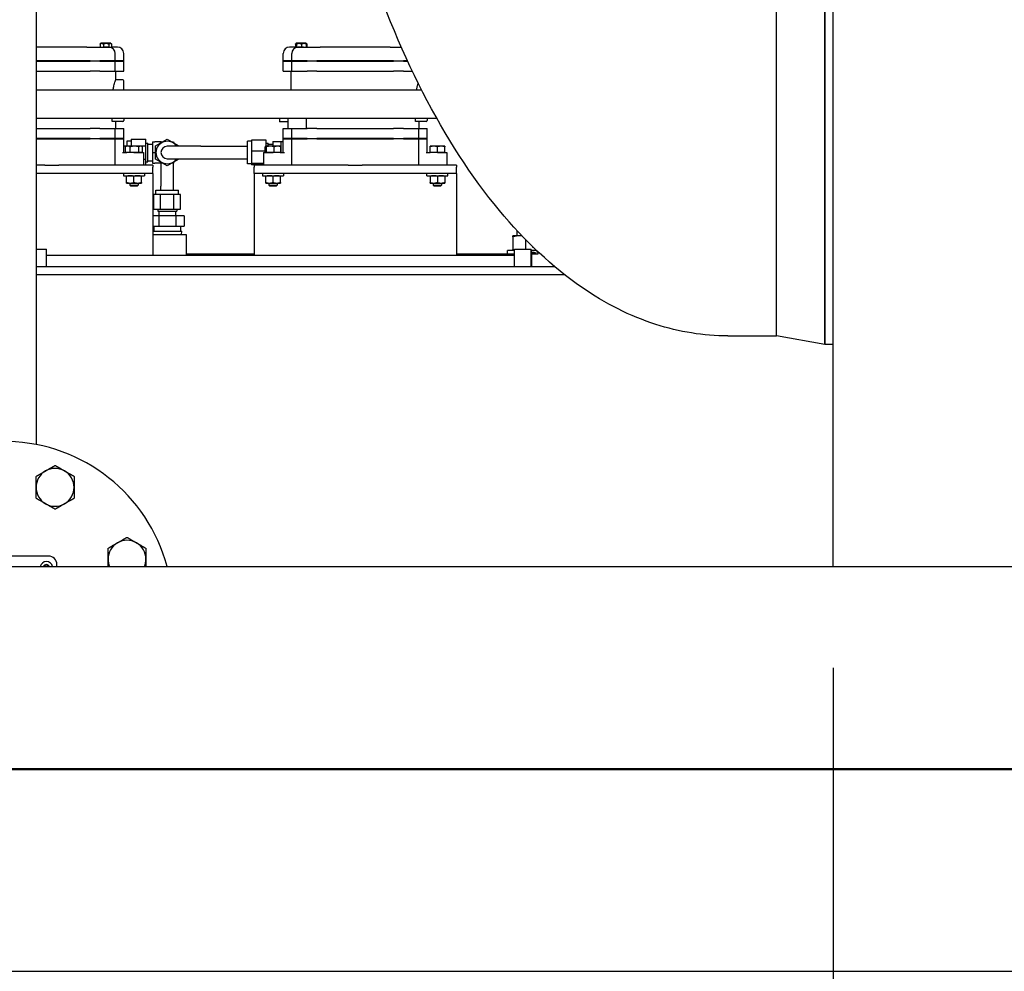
# Model space of a CAD drawing. Header units: inches. Extents: x 36 to 1719, y -84 to 1122.
# Tile 495 of 571: x 715 to 744, y 827 to 855. Entities that reach past the tile are written whole.
import ezdxf

# ---------------------------------------------------------------- set-up
doc = ezdxf.new("R2010")
doc.units = ezdxf.units.IN
doc.header["$LTSCALE"] = 48
doc.header["$MEASUREMENT"] = 0
doc.layers.add('Dimension (ANSI)', color=7, linetype='Continuous', lineweight=25)
doc.layers.add('Visible (ANSI)', color=7, linetype='Continuous', lineweight=30)
doc.styles.add('Note Text (ANSI)', font='tahoma.ttf')
doc.dimstyles.new('Architectural (ANSI)', dxfattribs={"dimscale": 48, "dimtxt": 0.125, "dimasz": 0.098425, "dimexe": 0.125, "dimexo": 0.0625, "dimgap": 0.031496, "dimtad": 0, "dimtih": 1, "dimtoh": 1, "dimdec": 4, "dimrnd": 1e-08, "dimzin": 3, "dimdsep": 46, "dimlunit": 4, "dimtxsty": 'Note Text (ANSI)', "dimcen": 0.09, "dimdle": 0.393701, "dimclrd": 256, "dimclre": 256, "dimclrt": 256, "dimadec": 0, "dimazin": 3, "dimtfac": 0.96, "dimtofl": 0, "dimtmove": 0, "dimatfit": 3, "dimfxl": 1, "dimfrac": 2, "dimtolj": 1, "dimtzin": 12, "dimlwd": -1, "dimlwe": -1, "dimarcsym": 0})

# ---------------------------------------------------------------- blocks, each defined once
blk = doc.blocks.new('*D15')
at = {"layer": 'Defpoints', "color": 0, "transparency": 16777216}
for p in [(1035.918, 852.671), (738.918, 838.715), (1035.918, 741.531)]:
    blk.add_point(p, dxfattribs=at)
at = {"layer": 'Dimension (ANSI)', "transparency": 16777216}
for p, q in [((1035.918, 849.671), (1035.918, 735.531)), ((738.918, 835.715), (738.918, 735.531)), ((743.642, 741.531), (865.572, 741.531)), ((1031.193, 741.531), (889.263, 741.531))]:
    blk.add_line(p, q, dxfattribs=at)
for points in [[(743.642, 742.318), (743.642, 740.743), (738.918, 741.531)], [(1031.193, 742.318), (1031.193, 740.743), (1035.918, 741.531)]]:
    blk.add_solid(points, dxfattribs=at)
at = {"layer": 'Dimension (ANSI)', "transparency": 16777216, "insert": (867.084, 744.652), "char_height": 6, "attachment_point": 1, "style": 'Note Text (ANSI)'}
blk.add_mtext('\\A1;24\'-9"', dxfattribs=at)
blk = doc.blocks.new('*D22')
at = {"layer": 'Defpoints', "color": 0, "transparency": 16777216}
for p in [(702.014, 1001.053), (609.741, 760.491), (738.918, 760.491)]:
    blk.add_point(p, dxfattribs=at)
at = {"layer": 'Dimension (ANSI)', "transparency": 16777216}
for p, q in [((699.014, 1001.053), (603.741, 1001.053)), ((609.741, 996.328), (609.741, 900.572)), ((609.741, 765.216), (609.741, 889.973)), ((735.918, 760.491), (603.741, 760.491))]:
    blk.add_line(p, q, dxfattribs=at)
for points in [[(608.953, 996.328), (610.528, 996.328), (609.741, 1001.053)], [(608.953, 765.216), (610.528, 765.216), (609.741, 760.491)]]:
    blk.add_solid(points, dxfattribs=at)
at = {"layer": 'Dimension (ANSI)', "transparency": 16777216, "insert": (589.782, 899.06), "char_height": 6, "attachment_point": 1, "style": 'Note Text (ANSI)'}
blk.add_mtext('\\A1;20\'-0 9/16"', dxfattribs=at)

msp = doc.modelspace()

# ---------------------------------------------------------------- linework, layer by layer
at = {"layer": 'Visible (ANSI)'}
for p, q in [((738.91768, 838.7154), (738.91768, 896.4914)), ((737.23253, 845.5539), (737.23253, 895.0539)), ((737.23253, 845.5539), (737.23253, 895.0539)), ((738.66966, 895.3039), (738.66966, 845.3039)), ((738.66966, 845.3039), (738.66966, 895.3039)), ((715.28321, 857.9239), (715.28321, 842.33282)), ((717.17762, 854.20794), (717.17762, 854.1164)), ((717.19956, 854.2304), (717.18389, 854.21473)), ((717.22508, 854.2304), (717.19956, 854.2304)), ((717.35609, 854.2304), (717.22508, 854.2304)), ((717.27254, 854.20794), (717.27254, 854.1164)), ((717.47571, 854.2304), (717.35609, 854.2304)), ((717.43963, 854.20794), (717.43963, 854.1164)), ((717.48985, 854.2304), (717.47571, 854.2304)), ((717.48985, 854.2304), (717.50552, 854.21473)), ((717.51179, 854.20794), (717.51179, 854.1164)), ((722.97358, 854.20794), (722.97358, 854.1164)), ((722.99507, 854.22995), (722.97985, 854.21473)), ((722.98939, 854.20794), (722.98939, 854.1164)), ((722.99552, 854.2304), (722.99507, 854.22995)), ((722.99596, 854.2304), (722.99552, 854.2304)), ((723.07817, 854.2304), (722.99596, 854.2304)), ((723.00253, 854.20794), (723.00253, 854.1164)), ((723.22287, 854.2304), (723.07817, 854.2304)), ((723.1538, 854.20794), (723.1538, 854.1164)), ((723.28581, 854.2304), (723.22287, 854.2304)), ((723.28581, 854.2304), (723.28625, 854.22995)), ((723.28625, 854.22995), (723.30147, 854.21473)), ((723.29193, 854.20794), (723.29193, 854.1164)), ((723.30774, 854.20794), (723.30774, 854.1164)), ((716.78105, 854.1164), (715.28321, 854.1164)), ((716.78105, 854.1164), (717.17762, 854.1164)), ((717.17762, 854.1164), (717.27254, 854.1164)), ((717.27254, 854.1164), (717.43963, 854.1164)), ((717.4497, 854.11604), (717.27937, 854.11604)), ((717.43963, 854.1164), (717.51179, 854.1164)), ((717.69018, 854.1164), (717.51179, 854.1164)), ((717.6257, 853.7094), (717.6257, 853.9289)), ((717.87768, 853.7094), (717.87768, 853.9289)), ((722.60768, 853.7094), (722.60768, 853.9289)), ((722.98939, 854.1164), (722.79518, 854.1164)), ((722.85966, 853.7094), (722.85966, 853.9289)), ((722.98939, 854.1164), (723.00253, 854.1164)), ((723.00253, 854.1164), (723.1538, 854.1164)), ((723.20599, 854.11604), (723.03566, 854.11604)), ((723.1538, 854.1164), (723.29193, 854.1164)), ((723.29193, 854.1164), (723.70432, 854.1164)), ((725.78105, 854.1164), (723.70432, 854.1164)), ((725.78105, 854.1164), (726.11102, 854.1164)), ((716.88102, 853.7094), (715.28321, 853.7094)), ((715.28321, 853.6994), (716.88102, 853.6994)), ((716.88102, 853.7094), (717.16986, 853.7094)), ((717.16986, 853.6994), (716.88102, 853.6994)), ((717.6257, 853.7094), (717.16986, 853.7094)), ((717.16986, 853.6994), (717.6257, 853.6994)), ((717.6157, 853.6994), (717.6257, 853.7094)), ((717.87768, 853.7094), (717.6257, 853.7094)), ((717.6257, 853.6994), (717.87768, 853.6994)), ((717.6257, 853.3999), (717.6257, 853.6994)), ((717.86768, 853.6994), (717.87768, 853.7094)), ((717.87768, 853.3999), (717.87768, 853.6994)), ((722.85966, 853.7094), (722.60768, 853.7094)), ((722.61768, 853.6994), (722.60768, 853.7094)), ((722.60768, 853.6994), (722.85966, 853.6994)), ((722.60768, 853.3999), (722.60768, 853.6994)), ((723.3155, 853.7094), (722.85966, 853.7094)), ((722.86966, 853.6994), (722.85966, 853.7094)), ((722.85966, 853.6994), (723.3155, 853.6994)), ((722.85966, 853.3999), (722.85966, 853.6994)), ((723.3155, 853.7094), (723.60435, 853.7094)), ((723.60435, 853.6994), (723.3155, 853.6994)), ((725.88102, 853.7094), (723.60435, 853.7094)), ((723.60435, 853.6994), (725.88102, 853.6994)), ((725.88102, 853.7094), (726.16986, 853.7094)), ((726.16986, 853.6994), (725.88102, 853.6994)), ((726.29475, 853.7094), (726.16986, 853.7094)), ((726.16986, 853.6994), (726.29937, 853.6994)), ((715.28321, 853.3999), (716.88102, 853.3999)), ((717.16986, 853.3999), (716.88102, 853.3999)), ((717.16986, 853.3999), (717.6257, 853.3999)), ((717.6257, 853.3999), (717.87768, 853.3999)), ((717.64018, 853.1484), (717.64018, 853.3999)), ((722.60768, 853.3999), (722.85966, 853.3999)), ((722.84518, 852.8439), (722.84518, 853.3999)), ((722.85966, 853.3999), (723.3155, 853.3999)), ((723.60435, 853.3999), (723.3155, 853.3999)), ((723.60435, 853.3999), (725.88102, 853.3999)), ((726.16986, 853.3999), (725.88102, 853.3999)), ((726.16986, 853.3999), (726.44011, 853.3999)), ((717.84638, 853.1484), (717.64018, 853.1484)), ((717.87768, 852.8439), (717.87768, 853.1171)), ((726.71428, 852.8439), (715.28321, 852.8439)), ((727.16353, 852.0039), (715.28321, 852.0039)), ((717.5343, 851.9132), (717.5343, 852.0039)), ((717.84638, 851.9132), (717.5343, 851.9132)), ((717.64018, 851.7054), (717.64018, 851.9132)), ((717.87768, 852.0039), (717.87768, 851.9445)), ((722.49468, 852.0039), (722.49468, 851.89765)), ((722.74268, 851.89765), (722.49468, 851.89765)), ((722.74268, 852.0039), (722.74268, 851.7054)), ((723.29042, 852.0039), (723.29042, 851.7054)), ((726.5343, 851.9132), (726.5343, 852.0039)), ((726.84638, 851.9132), (726.5343, 851.9132)), ((726.64018, 851.7054), (726.64018, 851.9132)), ((726.87768, 852.0039), (726.87768, 851.9445)), ((715.28321, 851.7054), (716.88102, 851.7054)), ((717.16986, 851.7054), (716.88102, 851.7054)), ((717.16986, 851.7054), (717.6257, 851.7054)), ((717.6257, 851.7054), (717.87768, 851.7054)), ((717.6257, 851.4024), (717.6257, 851.7054)), ((717.87768, 851.4024), (717.87768, 851.7054)), ((722.60768, 851.7054), (722.74268, 851.7054)), ((722.60768, 851.4024), (722.60768, 851.7054)), ((722.74268, 851.7054), (722.85966, 851.7054)), ((722.85966, 851.7054), (723.3155, 851.7054)), ((722.85966, 851.4024), (722.85966, 851.7054)), ((723.60435, 851.7054), (723.3155, 851.7054)), ((723.60435, 851.7054), (725.88102, 851.7054)), ((726.16986, 851.7054), (725.88102, 851.7054)), ((726.16986, 851.7054), (726.6257, 851.7054)), ((726.6257, 851.7054), (726.87768, 851.7054)), ((726.6257, 851.4024), (726.6257, 851.7054)), ((726.87768, 851.4024), (726.87768, 851.7054)), ((716.88102, 851.4024), (715.28321, 851.4024)), ((715.28321, 851.3924), (716.88102, 851.3924)), ((716.88102, 851.4024), (717.16986, 851.4024)), ((717.16986, 851.3924), (716.88102, 851.3924)), ((717.6257, 851.4024), (717.16986, 851.4024)), ((717.16986, 851.3924), (717.6257, 851.3924)), ((717.6157, 851.3924), (717.6257, 851.4024)), ((717.87768, 851.4024), (717.6257, 851.4024)), ((717.6257, 851.3924), (717.87768, 851.3924)), ((717.6257, 850.6164), (717.6257, 851.3924)), ((717.86768, 851.3924), (717.87768, 851.4024)), ((717.87768, 850.9914), (717.87768, 851.3924)), ((717.96768, 851.3254), (717.96768, 851.1794)), ((718.09367, 851.3254), (717.96768, 851.3254)), ((718.09367, 851.38861), (718.09367, 851.19001)), ((718.09367, 851.38861), (718.53068, 851.38861)), ((718.53068, 851.19001), (718.53068, 851.38861)), ((718.53068, 851.272), (718.58973, 851.272)), ((718.58973, 850.7108), (718.58973, 851.272)), ((718.58973, 851.2389), (718.72752, 851.2389)), ((718.72752, 851.304), (718.79688, 851.304)), ((718.72752, 851.304), (718.72752, 850.9914)), ((718.9872, 851.304), (718.79688, 851.304)), ((718.82368, 851.19001), (719.16768, 851.38861)), ((718.97025, 851.27462), (718.9872, 851.304)), ((718.9872, 851.304), (719.02112, 851.304)), ((719.16768, 851.38861), (719.51168, 851.19001)), ((719.31425, 851.304), (719.34816, 851.304)), ((719.34816, 851.304), (719.36512, 851.27462)), ((721.54268, 850.6574), (721.54268, 851.3254)), ((721.66867, 851.3254), (721.54268, 851.3254)), ((722.10568, 851.35319), (721.66867, 851.35319)), ((721.66867, 851.35319), (721.66867, 851.0303)), ((722.10568, 851.1794), (722.10568, 851.35319)), ((722.10568, 851.272), (722.16473, 851.272)), ((722.16473, 851.1794), (722.16473, 851.272)), ((722.16473, 851.2389), (722.30252, 851.2389)), ((722.30252, 851.32006), (722.54268, 851.32006)), ((722.30252, 851.32006), (722.30252, 851.1794)), ((722.54268, 851.02674), (722.54268, 851.32006)), ((722.60768, 851.3039), (722.54268, 851.3039)), ((722.85966, 851.4024), (722.60768, 851.4024)), ((722.61768, 851.3924), (722.60768, 851.4024)), ((722.60768, 851.3924), (722.85966, 851.3924)), ((722.60768, 850.9914), (722.60768, 851.3924)), ((723.3155, 851.4024), (722.85966, 851.4024)), ((722.86966, 851.3924), (722.85966, 851.4024)), ((722.85966, 851.3924), (723.3155, 851.3924)), ((722.85966, 850.6164), (722.85966, 851.3924)), ((723.3155, 851.4024), (723.60435, 851.4024)), ((723.60435, 851.3924), (723.3155, 851.3924)), ((725.88102, 851.4024), (723.60435, 851.4024)), ((723.60435, 851.3924), (725.88102, 851.3924)), ((725.88102, 851.4024), (726.16986, 851.4024)), ((726.16986, 851.3924), (725.88102, 851.3924)), ((726.6257, 851.4024), (726.16986, 851.4024)), ((726.16986, 851.3924), (726.6257, 851.3924)), ((726.6157, 851.3924), (726.6257, 851.4024)), ((726.87768, 851.4024), (726.6257, 851.4024)), ((726.6257, 851.3924), (726.87768, 851.3924)), ((726.6257, 850.6164), (726.6257, 851.3924)), ((726.86768, 851.3924), (726.87768, 851.4024)), ((726.87768, 850.9914), (726.87768, 851.3924)), ((717.8429, 850.9914), (717.96586, 850.9914)), ((717.96031, 851.1789), (717.87768, 851.1789)), ((717.92781, 850.9914), (717.92781, 851.15984)), ((717.99784, 850.9914), (717.92781, 850.9914)), ((717.96118, 851.1794), (717.93575, 851.16472)), ((717.99784, 851.1794), (717.96118, 851.1794)), ((717.96118, 850.9914), (717.96118, 850.9914)), ((718.18018, 850.9914), (717.96586, 850.9914)), ((718.19406, 851.1794), (717.99784, 851.1794)), ((718.06787, 850.9914), (717.99784, 850.9914)), ((718.06787, 850.9914), (718.06787, 851.15984)), ((718.19406, 850.9914), (718.06787, 850.9914)), ((718.09367, 851.19001), (718.09367, 851.1794)), ((718.09367, 851.19001), (718.53068, 851.19001)), ((718.18018, 850.9914), (718.46148, 850.9914)), ((718.3764, 851.1794), (718.19406, 851.1794)), ((718.32024, 850.9914), (718.19406, 850.9914)), ((718.32024, 850.9914), (718.32024, 851.15984)), ((718.3764, 850.9914), (718.32024, 850.9914)), ((718.39918, 851.1794), (718.3764, 851.1794)), ((718.43255, 850.9914), (718.3764, 850.9914)), ((718.39918, 851.1794), (718.42461, 851.16472)), ((718.39918, 850.9914), (718.39918, 850.9914)), ((718.43255, 850.9914), (718.43255, 851.15984)), ((718.46148, 850.9914), (718.46148, 850.6164)), ((718.53068, 850.79279), (718.53068, 851.19001)), ((718.72752, 850.9914), (718.72752, 850.6788)), ((718.72752, 850.9914), (718.79688, 850.9914)), ((718.80672, 850.9914), (718.79688, 850.9914)), ((718.80672, 850.9914), (718.82368, 851.02077)), ((718.82368, 850.96203), (718.80672, 850.9914)), ((718.82368, 850.79279), (718.82368, 851.19001)), ((720.16768, 851.1789), (719.16768, 851.1789)), ((719.51168, 851.19001), (719.51168, 851.1789)), ((720.16768, 851.1789), (721.54268, 851.1789)), ((722.06966, 851.0303), (721.66867, 851.0303)), ((721.66867, 851.0303), (721.66867, 850.6685)), ((722.02388, 850.9914), (722.30518, 850.9914)), ((722.02388, 850.9914), (722.02388, 850.6164)), ((722.06966, 850.9914), (722.06966, 851.15984)), ((722.08867, 850.9914), (722.06966, 850.9914)), ((722.08618, 851.1794), (722.08366, 851.17795)), ((722.08867, 851.1794), (722.08618, 851.1794)), ((722.08618, 850.9914), (722.08618, 850.9914)), ((722.22544, 851.1794), (722.08867, 851.1794)), ((722.10768, 850.9914), (722.08867, 850.9914)), ((722.10768, 850.9914), (722.10768, 851.15984)), ((722.22544, 850.9914), (722.10768, 850.9914)), ((722.44196, 851.1794), (722.22544, 851.1794)), ((722.34321, 850.9914), (722.22544, 850.9914)), ((722.5195, 850.9914), (722.30518, 850.9914)), ((722.34321, 850.9914), (722.34321, 851.15984)), ((722.44196, 850.9914), (722.34321, 850.9914)), ((722.52418, 851.1794), (722.44196, 851.1794)), ((722.5407, 850.9914), (722.44196, 850.9914)), ((722.5195, 850.9914), (722.64247, 850.9914)), ((722.52418, 851.1794), (722.5267, 851.17795)), ((722.52418, 850.9914), (722.52418, 850.9914)), ((722.5407, 850.9914), (722.5407, 851.15984)), ((722.5407, 851.02674), (722.54268, 851.02674)), ((722.54268, 850.9914), (722.54268, 851.02674)), ((726.8429, 850.9914), (726.96586, 850.9914)), ((727.07068, 851.1794), (726.96118, 851.1794)), ((726.96118, 850.9914), (726.96118, 851.15984)), ((727.07068, 850.9914), (726.96118, 850.9914)), ((726.96118, 850.9914), (726.96118, 850.9914)), ((727.18018, 850.9914), (726.96586, 850.9914)), ((727.28968, 851.1794), (727.07068, 851.1794)), ((727.18018, 850.9914), (727.07068, 850.9914)), ((727.18018, 850.9914), (727.18018, 851.15984)), ((727.18018, 850.9914), (727.46148, 850.9914)), ((727.28968, 850.9914), (727.18018, 850.9914)), ((727.39918, 851.1794), (727.28968, 851.1794)), ((727.39918, 850.9914), (727.28968, 850.9914)), ((727.39918, 850.9914), (727.39918, 851.15984)), ((727.39918, 850.9914), (727.39918, 850.9914)), ((727.46148, 850.9914), (727.46148, 850.6164)), ((718.46148, 850.79279), (718.53068, 850.79279)), ((718.53068, 850.6164), (718.53068, 850.79279)), ((718.53068, 850.7108), (718.58973, 850.7108)), ((718.58973, 850.7439), (718.72752, 850.7439)), ((718.72752, 850.6788), (718.79688, 850.6788)), ((718.9872, 850.6788), (718.79688, 850.6788)), ((719.16768, 850.59418), (718.82368, 850.79279)), ((718.9872, 850.6788), (718.97025, 850.70817)), ((718.98018, 850.6788), (718.98018, 849.9914)), ((719.02112, 850.6788), (718.9872, 850.6788)), ((719.16768, 850.8039), (720.16768, 850.8039)), ((719.51168, 850.79279), (719.16768, 850.59418)), ((719.34816, 850.6788), (719.31425, 850.6788)), ((719.36512, 850.70817), (719.34816, 850.6788)), ((719.35518, 849.9914), (719.35518, 850.69096)), ((719.51168, 850.8039), (719.51168, 850.79279)), ((720.16768, 850.8039), (721.54268, 850.8039)), ((721.66867, 850.6574), (721.54268, 850.6574)), ((722.02388, 850.6685), (721.66867, 850.6685)), ((721.66867, 850.6685), (721.66867, 850.6296)), ((715.53628, 850.6164), (715.28321, 850.6164)), ((718.74268, 850.3664), (715.28321, 850.3664)), ((715.53628, 850.6164), (715.94908, 850.6164)), ((718.74268, 850.6164), (715.94908, 850.6164)), ((717.86768, 850.3664), (717.86768, 850.3039)), ((718.49268, 850.3664), (718.49268, 850.3039)), ((718.74268, 850.6164), (718.74268, 850.5564)), ((718.74268, 850.3664), (718.74268, 850.5564)), ((718.74268, 850.3664), (718.74268, 849.9864)), ((722.02388, 850.6296), (721.66867, 850.6296)), ((724.53628, 850.6164), (721.74268, 850.6164)), ((721.74268, 850.6164), (721.74268, 850.5564)), ((721.74268, 850.3664), (721.74268, 850.5564)), ((727.74268, 850.3664), (721.74268, 850.3664)), ((721.74268, 850.3664), (721.74268, 849.9864)), ((721.99268, 850.3664), (721.99268, 850.3039)), ((722.61768, 850.3664), (722.61768, 850.3039)), ((724.53628, 850.6164), (724.94908, 850.6164)), ((727.74268, 850.6164), (724.94908, 850.6164)), ((726.86768, 850.3039), (726.86768, 850.3664)), ((727.49268, 850.3039), (727.49268, 850.3664)), ((727.74268, 850.6164), (727.74268, 850.5564)), ((727.74268, 850.3664), (727.74268, 850.5564)), ((727.74268, 850.3664), (727.74268, 849.9864)), ((717.86768, 850.3039), (718.49268, 850.3039)), ((717.96143, 850.10444), (717.96143, 850.28436)), ((717.96143, 850.0849), (718.07081, 850.0849)), ((718.05518, 850.0849), (718.05518, 850.02115)), ((718.07081, 850.0849), (718.28956, 850.0849)), ((718.18018, 850.10444), (718.18018, 850.28436)), ((718.28956, 850.0849), (718.39893, 850.0849)), ((718.30518, 850.0849), (718.30518, 850.02115)), ((718.39893, 850.10444), (718.39893, 850.28436)), ((721.99268, 850.3039), (722.61768, 850.3039)), ((722.08643, 850.10444), (722.08643, 850.28436)), ((722.08643, 850.0849), (722.19581, 850.0849)), ((722.18018, 850.0849), (722.18018, 850.02115)), ((722.19581, 850.0849), (722.41456, 850.0849)), ((722.30518, 850.10444), (722.30518, 850.28436)), ((722.41456, 850.0849), (722.52393, 850.0849)), ((722.43018, 850.0849), (722.43018, 850.02115)), ((722.52393, 850.10444), (722.52393, 850.28436)), ((726.86768, 850.3039), (727.49268, 850.3039)), ((726.96143, 850.28436), (726.96143, 850.10444)), ((726.96143, 850.0849), (727.07081, 850.0849)), ((727.05518, 850.0849), (727.05518, 850.02115)), ((727.07081, 850.0849), (727.28956, 850.0849)), ((727.18018, 850.28436), (727.18018, 850.10444)), ((727.28956, 850.0849), (727.39893, 850.0849)), ((727.30518, 850.0849), (727.30518, 850.02115)), ((727.39893, 850.28436), (727.39893, 850.10444)), ((718.05518, 850.02115), (718.30518, 850.02115)), ((718.08585, 849.9914), (718.05518, 850.02115)), ((718.27451, 849.9914), (718.08585, 849.9914)), ((718.27451, 849.9914), (718.30518, 850.02115)), ((718.74268, 849.9864), (718.74268, 847.9489)), ((718.83368, 849.8764), (719.50168, 849.8764)), ((718.83368, 849.75041), (718.83368, 849.8764)), ((718.98018, 849.8764), (718.98018, 849.9914)), ((719.35518, 849.8764), (719.35518, 849.9914)), ((719.50168, 849.75041), (719.50168, 849.8764)), ((721.74268, 849.9864), (721.74268, 847.9489)), ((722.18018, 850.02115), (722.43018, 850.02115)), ((722.21085, 849.9914), (722.18018, 850.02115)), ((722.39951, 849.9914), (722.21085, 849.9914)), ((722.39951, 849.9914), (722.43018, 850.02115)), ((727.05518, 850.02115), (727.30518, 850.02115)), ((727.08585, 849.9914), (727.05518, 850.02115)), ((727.27451, 849.9914), (727.08585, 849.9914)), ((727.27451, 849.9914), (727.30518, 850.02115)), ((727.74268, 849.9864), (727.74268, 847.9489)), ((718.77046, 849.3134), (718.77046, 849.75041)), ((718.96907, 849.75041), (718.77046, 849.75041)), ((718.96907, 849.3134), (718.96907, 849.75041)), ((719.36629, 849.75041), (718.96907, 849.75041)), ((719.5649, 849.75041), (719.36629, 849.75041)), ((719.36629, 849.3134), (719.36629, 849.75041)), ((719.5649, 849.3134), (719.5649, 849.75041)), ((718.77046, 849.3134), (718.96907, 849.3134)), ((718.88708, 849.3134), (718.88708, 849.25435)), ((718.88708, 849.25435), (719.44828, 849.25435)), ((718.92018, 849.25435), (718.92018, 849.11656)), ((718.96907, 849.3134), (719.36629, 849.3134)), ((719.36629, 849.3134), (719.5649, 849.3134)), ((719.41518, 849.25435), (719.41518, 849.11656)), ((719.44828, 849.3134), (719.44828, 849.25435)), ((718.91509, 849.11656), (718.74268, 849.11656)), ((718.91509, 849.11656), (718.91509, 848.8064)), ((719.42027, 849.11656), (718.91509, 849.11656)), ((719.42027, 849.11656), (719.42027, 848.8064)), ((719.67286, 849.11656), (719.42027, 849.11656)), ((719.67286, 849.11656), (719.67286, 848.8064)), ((718.74268, 848.8064), (718.91509, 848.8064)), ((718.74268, 848.6634), (719.59691, 848.6634)), ((718.77118, 848.8064), (718.77118, 848.6634)), ((718.91509, 848.8064), (719.42027, 848.8064)), ((719.42027, 848.8064), (719.67286, 848.8064)), ((719.56418, 848.8064), (719.56418, 848.6634)), ((719.59356, 848.5564), (719.59691, 848.6634)), ((729.54268, 848.5232), (729.54268, 848.67434)), ((718.74268, 848.5564), (719.72768, 848.5564)), ((719.72768, 848.5564), (719.72768, 847.9489)), ((729.60518, 848.5232), (729.41768, 848.5232)), ((729.41768, 848.4897), (729.41768, 848.11869)), ((729.68484, 848.5232), (729.60518, 848.5232)), ((729.79268, 848.41159), (729.79268, 848.1244)), ((715.28321, 848.1244), (715.58321, 848.1244)), ((715.58321, 847.6164), (715.58321, 848.1244)), ((729.46321, 848.0852), (729.26143, 848.0852)), ((729.26143, 847.9914), (729.26143, 848.0852)), ((729.46321, 847.6164), (729.46321, 848.1244)), ((729.46321, 848.1244), (729.96321, 848.1244)), ((729.96321, 847.6164), (729.96321, 848.1244)), ((729.97721, 847.9749), (729.96321, 848.1244)), ((730.12353, 848.0852), (729.96688, 848.0852)), ((730.01271, 848.1739), (730.01271, 848.19189)), ((730.0312, 848.1739), (730.01271, 848.1739)), ((730.03318, 848.17198), (730.01271, 848.1739)), ((730.12471, 848.08408), (730.12471, 848.0439)), ((730.12471, 848.0439), (730.16221, 848.0439)), ((730.16221, 848.04029), (730.12471, 848.0439)), ((730.16221, 848.04859), (730.16221, 847.9749)), ((715.58321, 847.9489), (729.46321, 847.9489)), ((719.72768, 847.9914), (721.74268, 847.9914)), ((727.74268, 847.9914), (729.46321, 847.9914)), ((730.09321, 848.0124), (729.97369, 848.0124)), ((729.97721, 847.6164), (729.97721, 847.9749)), ((730.16221, 847.9749), (729.97721, 847.9749)), ((730.09321, 848.0124), (730.09321, 847.9749)), ((730.09681, 847.9749), (730.09321, 848.0124)), ((730.09523, 847.9914), (730.16221, 847.9914)), ((715.28321, 847.6164), (730.64645, 847.6164)), ((730.95388, 847.3664), (715.28321, 847.3664)), ((735.79268, 845.5539), (737.23253, 845.5539)), ((738.66966, 845.3039), (737.23253, 845.5539)), ((738.91768, 845.3039), (738.66966, 845.3039)), ((715.64571, 839.0239), (713.02071, 839.0239)), ((711.34068, 838.7154), (771.35418, 838.7154)), ((715.89571, 838.7154), (715.89571, 838.7739)), ((711.34068, 832.7279), (771.35418, 832.7279)), ((711.34068, 832.7029), (771.35418, 832.7029)), ((711.34068, 826.7154), (771.35418, 826.7154))]:
    msp.add_line(p, q, dxfattribs=at)
for centre, radius, start, end in [((717.4382, 853.9289), 0.1875, 0, 86.483652), ((717.69018, 853.9289), 0.1875, 0, 90), ((722.79518, 853.9289), 0.1875, 90, 180), ((723.04716, 853.9289), 0.1875, 93.516348, 180), ((717.84638, 853.1171), 0.0313, 0, 90), ((717.84638, 851.9445), 0.0313, 270, 0), ((726.84638, 851.9445), 0.0313, 270, 0), ((719.16768, 850.9914), 0.334, 34.151097, 325.848903), ((719.16768, 850.9914), 0.1875, 90, 270), ((714.33321, 837.4239), 5, 14.969214, 162.04319), ((715.84098, 841.06398), 0.5625, 60, 120), ((715.84098, 841.06398), 0.5625, 120, 180), ((715.84098, 841.06398), 0.5625, 0, 60), ((715.84098, 841.06398), 0.5625, 180, 240), ((715.84098, 841.06398), 0.5625, 300, 0), ((715.84098, 841.06398), 0.5625, 240, 300), ((717.97329, 838.93167), 0.5625, 120, 180), ((717.97329, 838.93167), 0.5625, 60, 120), ((717.97329, 838.93167), 0.5625, 0, 60), ((715.64571, 838.7739), 0.25, 0, 90), ((715.58321, 838.6739), 0.1875, 12.787358, 167.212642), ((715.58321, 838.6739), 0.1005, 24.389361, 155.610639), ((715.58321, 838.6739), 0.078, 32.144157, 147.855843), ((717.97329, 838.93167), 0.5625, 180, 202.611762), ((717.97329, 838.93167), 0.5625, 337.388238, 0)]:
    msp.add_arc(centre, radius, start, end, dxfattribs=at)
for points, knots in [([(735.79268, 845.5539), (735.07374, 845.5539), (734.35519, 845.6696), (732.89767, 846.13931), (732.16163, 846.51045), (730.59336, 847.59147), (729.77623, 848.35861), (728.18896, 850.2738), (727.42915, 851.45016), (726.07053, 854.09844), (725.47187, 855.57046), (724.78787, 857.71161), (724.62122, 858.28301), (724.46651, 858.8664)], [0, 0, 0, 0, 0.15976447, 0.15976447, 0.33190344, 0.33190344, 0.54283806, 0.54283806, 0.77254656, 0.77254656, 1.00225505, 1.00225505, 1.08314503, 1.08314503, 1.08314503, 1.08314503]), ([(717.25128, 854.1164), (717.25162, 854.1164), (717.25197, 854.1164), (717.25584, 854.11637), (717.26005, 854.11626), (717.26838, 854.11611), (717.27219, 854.11607), (717.27729, 854.11605), (717.27832, 854.11604), (717.27937, 854.11604)], [0.5508996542, 0.5508996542, 0.5508996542, 0.5508996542, 0.5546878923, 0.5546878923, 0.5922976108, 0.5922976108, 0.6194900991, 0.6194900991, 0.6262353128, 0.6262353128, 0.6262353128, 0.6262353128]), ([(717.4269, 854.11604), (717.42461, 854.11605), (717.42217, 854.11606), (717.41534, 854.11613), (717.41071, 854.11621), (717.40158, 854.11635), (717.39719, 854.1164), (717.39263, 854.1164)], [0.6262353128, 0.6262353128, 0.6262353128, 0.6262353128, 0.6447699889, 0.6447699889, 0.6752607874, 0.6752607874, 0.7010052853, 0.7010052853, 0.7010052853, 0.7010052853]), ([(723.09273, 854.1164), (723.09207, 854.1164), (723.09141, 854.1164), (723.08423, 854.11637), (723.07809, 854.11626), (723.06835, 854.11611), (723.06453, 854.11607), (723.06015, 854.11605), (723.05929, 854.11604), (723.05846, 854.11604)], [0.5508996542, 0.5508996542, 0.5508996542, 0.5508996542, 0.5546878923, 0.5546878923, 0.5922976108, 0.5922976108, 0.6194900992, 0.6194900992, 0.6262353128, 0.6262353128, 0.6262353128, 0.6262353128]), ([(723.20599, 854.11604), (723.20887, 854.11605), (723.21163, 854.11606), (723.21859, 854.11613), (723.22254, 854.11621), (723.22907, 854.11635), (723.23174, 854.1164), (723.23408, 854.1164)], [0.6262353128, 0.6262353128, 0.6262353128, 0.6262353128, 0.644769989, 0.644769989, 0.6752607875, 0.6752607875, 0.7010052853, 0.7010052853, 0.7010052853, 0.7010052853]), ([(717.56274, 852.84389), (717.56446, 852.85366), (717.56622, 852.86324), (717.57451, 852.90658), (717.58139, 852.93775), (717.5946, 852.99291), (717.60141, 853.01884), (717.61413, 853.06462), (717.62004, 853.08449), (717.62985, 853.11648), (717.63374, 853.12862), (717.63891, 853.14458), (717.64018, 853.1484), (717.64018, 853.1484)], [-8.82475816, -8.82475816, -8.82475816, -8.82475816, -8.7416591, -8.7416591, -8.44014922, -8.44014922, -8.1387723, -8.1387723, -7.83739539, -7.83739539, -7.53601848, -7.53601848, -7.23464156, -7.23464156, -7.23464156, -7.23464156]), ([(726.56274, 852.84389), (726.56446, 852.85366), (726.56622, 852.86324), (726.57451, 852.90658), (726.58139, 852.93775), (726.5946, 852.99291), (726.60141, 853.01884), (726.60861, 853.04477), (726.60945, 853.04776), (726.61028, 853.05069)], [-8.824758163, -8.824758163, -8.824758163, -8.824758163, -8.7416591, -8.7416591, -8.440149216, -8.440149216, -8.138772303, -8.138772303, -8.098764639, -8.098764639, -8.098764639, -8.098764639])]:
    msp.add_open_spline(points, degree=3, knots=knots, dxfattribs=at)
for points, weights in [([(717.17762, 854.20794), (717.20306, 854.2304), (717.22508, 854.2304)], [1.41860558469, 1.52833510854, 1.52833510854]), ([(717.18389, 854.21473), (717.18082, 854.21166), (717.17762, 854.20794)], [1.45007010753, 1.43566374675, 1.41860558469]), ([(717.22508, 854.2304), (717.24711, 854.2304), (717.27254, 854.20794)], [1.52833510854, 1.52833510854, 1.41860558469]), ([(717.27254, 854.20794), (717.31731, 854.2304), (717.35609, 854.2304)], [1.41860558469, 1.52833510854, 1.52833510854]), ([(717.35609, 854.2304), (717.39486, 854.2304), (717.43963, 854.20794)], [1.52833510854, 1.52833510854, 1.41860558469]), ([(717.43963, 854.20794), (717.45896, 854.2304), (717.47571, 854.2304)], [1.41860558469, 1.52833510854, 1.52833510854]), ([(717.47571, 854.2304), (717.49245, 854.2304), (717.51179, 854.20794)], [1.52833510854, 1.52833510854, 1.41860558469]), ([(722.97358, 854.20794), (722.98314, 854.21639), (722.99193, 854.22157)], [1.41860558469, 1.45797452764, 1.48321861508]), ([(722.97985, 854.21473), (722.97678, 854.21166), (722.97358, 854.20794)], [1.45007010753, 1.43566374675, 1.41860558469]), ([(722.98939, 854.20794), (722.99291, 854.2304), (722.99596, 854.2304)], [1.41860558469, 1.52833510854, 1.52833510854]), ([(722.99596, 854.2304), (722.99901, 854.2304), (723.00253, 854.20794)], [1.52833510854, 1.52833510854, 1.41860558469]), ([(723.00253, 854.20794), (723.04307, 854.2304), (723.07817, 854.2304)], [1.41860558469, 1.52833510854, 1.52833510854]), ([(723.07817, 854.2304), (723.11327, 854.2304), (723.1538, 854.20794)], [1.52833510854, 1.52833510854, 1.41860558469]), ([(723.1538, 854.20794), (723.19082, 854.2304), (723.22287, 854.2304)], [1.41860558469, 1.52833510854, 1.52833510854]), ([(723.22287, 854.2304), (723.25492, 854.2304), (723.29193, 854.20794)], [1.52833510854, 1.52833510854, 1.41860558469]), ([(723.29193, 854.20794), (723.28889, 854.22731), (723.28625, 854.22995)], [1.41860558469, 1.512252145, 1.52597784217]), ([(723.28841, 854.22528), (723.29755, 854.21978), (723.30774, 854.20794)], [1.50184542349, 1.47442128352, 1.41860558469]), ([(717.99784, 851.1794), (717.96534, 851.1794), (717.92781, 851.15984)], [1, 1.0379548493, 1]), ([(717.92781, 851.15984), (717.93185, 851.16247), (717.93575, 851.16472)], [1, 1.00493206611, 1.00858233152]), ([(718.06787, 851.15984), (718.03034, 851.1794), (717.99784, 851.1794)], [1, 1.0379548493, 1]), ([(718.19406, 851.1794), (718.1355, 851.1794), (718.06787, 851.15984)], [1, 1.0379548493, 1]), ([(718.32024, 851.15984), (718.25262, 851.1794), (718.19406, 851.1794)], [1, 1.0379548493, 1]), ([(718.3764, 851.1794), (718.35034, 851.1794), (718.32024, 851.15984)], [1, 1.0379548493, 1]), ([(718.43255, 851.15984), (718.40246, 851.1794), (718.3764, 851.1794)], [1, 1.0379548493, 1]), ([(722.08867, 851.1794), (722.07985, 851.1794), (722.06966, 851.15984)], [1, 1.0379548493, 1]), ([(722.10768, 851.15984), (722.0975, 851.1794), (722.08867, 851.1794)], [1, 1.0379548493, 1]), ([(722.22544, 851.1794), (722.17079, 851.1794), (722.10768, 851.15984)], [1, 1.0379548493, 1]), ([(722.34321, 851.15984), (722.2801, 851.1794), (722.22544, 851.1794)], [1, 1.0379548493, 1]), ([(722.44196, 851.1794), (722.39613, 851.1794), (722.34321, 851.15984)], [1, 1.0379548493, 1]), ([(722.5407, 851.15984), (722.48778, 851.1794), (722.44196, 851.1794)], [1, 1.0379548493, 1]), ([(722.5267, 851.17795), (722.53324, 851.17417), (722.5407, 851.15984)], [1.01512443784, 1.02752843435, 1]), ([(726.96118, 851.15984), (726.96118, 851.1794), (726.96118, 851.1794)], [1, 1.0379548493, 1]), ([(727.07068, 851.1794), (727.01986, 851.1794), (726.96118, 851.15984)], [1, 1.0379548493, 1]), ([(727.18018, 851.15984), (727.1215, 851.1794), (727.07068, 851.1794)], [1, 1.0379548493, 1]), ([(727.28968, 851.1794), (727.23886, 851.1794), (727.18018, 851.15984)], [1, 1.0379548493, 1]), ([(727.39918, 851.15984), (727.3405, 851.1794), (727.28968, 851.1794)], [1, 1.0379548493, 1]), ([(727.39918, 851.1794), (727.39918, 851.1794), (727.39918, 851.15984)], [1, 1.0379548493, 1]), ([(717.96143, 850.28436), (717.96143, 850.3039), (717.96143, 850.3039)], [1, 1.0379548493, 1]), ([(718.07081, 850.3039), (718.02005, 850.3039), (717.96143, 850.28436)], [1, 1.0379548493, 1]), ([(717.96143, 850.10444), (718.02005, 850.0849), (718.07081, 850.0849)], [1, 1.0379548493, 1]), ([(717.96143, 850.0849), (717.96143, 850.0849), (717.96143, 850.10444)], [1, 1.0379548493, 1]), ([(718.18018, 850.28436), (718.12157, 850.3039), (718.07081, 850.3039)], [1, 1.0379548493, 1]), ([(718.07081, 850.0849), (718.12157, 850.0849), (718.18018, 850.10444)], [1, 1.0379548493, 1]), ([(718.28956, 850.3039), (718.2388, 850.3039), (718.18018, 850.28436)], [1, 1.0379548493, 1]), ([(718.18018, 850.10444), (718.2388, 850.0849), (718.28956, 850.0849)], [1, 1.0379548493, 1]), ([(718.39893, 850.28436), (718.34032, 850.3039), (718.28956, 850.3039)], [1, 1.0379548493, 1]), ([(718.28956, 850.0849), (718.34032, 850.0849), (718.39893, 850.10444)], [1, 1.0379548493, 1]), ([(718.39893, 850.3039), (718.39893, 850.3039), (718.39893, 850.28436)], [1, 1.0379548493, 1]), ([(718.39893, 850.10444), (718.39893, 850.0849), (718.39893, 850.0849)], [1, 1.0379548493, 1]), ([(722.08643, 850.28436), (722.08643, 850.3039), (722.08643, 850.3039)], [1, 1.0379548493, 1]), ([(722.19581, 850.3039), (722.14505, 850.3039), (722.08643, 850.28436)], [1, 1.0379548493, 1]), ([(722.08643, 850.10444), (722.14505, 850.0849), (722.19581, 850.0849)], [1, 1.0379548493, 1]), ([(722.08643, 850.0849), (722.08643, 850.0849), (722.08643, 850.10444)], [1, 1.0379548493, 1]), ([(722.30518, 850.28436), (722.24657, 850.3039), (722.19581, 850.3039)], [1, 1.0379548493, 1]), ([(722.19581, 850.0849), (722.24657, 850.0849), (722.30518, 850.10444)], [1, 1.0379548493, 1]), ([(722.41456, 850.3039), (722.3638, 850.3039), (722.30518, 850.28436)], [1, 1.0379548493, 1]), ([(722.30518, 850.10444), (722.3638, 850.0849), (722.41456, 850.0849)], [1, 1.0379548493, 1]), ([(722.52393, 850.28436), (722.46532, 850.3039), (722.41456, 850.3039)], [1, 1.0379548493, 1]), ([(722.41456, 850.0849), (722.46532, 850.0849), (722.52393, 850.10444)], [1, 1.0379548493, 1]), ([(722.52393, 850.3039), (722.52393, 850.3039), (722.52393, 850.28436)], [1, 1.0379548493, 1]), ([(722.52393, 850.10444), (722.52393, 850.0849), (722.52393, 850.0849)], [1, 1.0379548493, 1]), ([(726.96143, 850.28436), (726.96143, 850.3039), (726.96143, 850.3039)], [1, 1.0379548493, 1]), ([(727.07081, 850.3039), (727.02005, 850.3039), (726.96143, 850.28436)], [1, 1.0379548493, 1]), ([(726.96143, 850.10444), (727.02005, 850.0849), (727.07081, 850.0849)], [1, 1.0379548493, 1]), ([(726.96143, 850.0849), (726.96143, 850.0849), (726.96143, 850.10444)], [1, 1.0379548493, 1]), ([(727.18018, 850.28436), (727.12157, 850.3039), (727.07081, 850.3039)], [1, 1.0379548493, 1]), ([(727.07081, 850.0849), (727.12157, 850.0849), (727.18018, 850.10444)], [1, 1.0379548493, 1]), ([(727.28956, 850.3039), (727.2388, 850.3039), (727.18018, 850.28436)], [1, 1.0379548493, 1]), ([(727.18018, 850.10444), (727.2388, 850.0849), (727.28956, 850.0849)], [1, 1.0379548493, 1]), ([(727.39893, 850.28436), (727.34032, 850.3039), (727.28956, 850.3039)], [1, 1.0379548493, 1]), ([(727.28956, 850.0849), (727.34032, 850.0849), (727.39893, 850.10444)], [1, 1.0379548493, 1]), ([(727.39893, 850.3039), (727.39893, 850.3039), (727.39893, 850.28436)], [1, 1.0379548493, 1]), ([(727.39893, 850.10444), (727.39893, 850.0849), (727.39893, 850.0849)], [1, 1.0379548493, 1]), ([(729.41768, 848.4897), (729.41768, 848.5232), (729.41768, 848.5232)], [1, 1.0379548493, 1]), ([(729.60518, 848.5232), (729.51816, 848.5232), (729.41768, 848.4897)], [1, 1.0379548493, 1]), ([(729.69213, 848.51557), (729.6479, 848.5232), (729.60518, 848.5232)], [1.01895176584, 1.01827961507, 1]), ([(729.41768, 848.11869), (729.44109, 848.11089), (729.46321, 848.10498)], [1, 1.00859034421, 1.01329217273]), ([(729.41768, 848.0852), (729.41768, 848.0852), (729.41768, 848.11869)], [1, 1.0379548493, 1]), ([(729.96686, 848.08538), (729.97352, 848.0852), (729.98018, 848.0852)], [1.00519646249, 1.00280562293, 1]), ([(729.98018, 848.0852), (730.04128, 848.0852), (730.10686, 848.10108)], [1, 1.02634998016, 1.01611325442]), ([(715.55973, 841.55112), (715.69026, 841.62648), (715.84098, 841.7135)], [1, 1.0379548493, 1]), ([(715.84098, 841.7135), (715.9917, 841.62648), (716.12223, 841.55112)], [1, 1.0379548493, 1]), ([(715.27848, 841.38874), (715.4292, 841.47576), (715.55973, 841.55112)], [1, 1.0379548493, 1]), ([(715.27848, 841.06398), (715.27848, 841.2147), (715.27848, 841.38874)], [1, 1.0379548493, 1]), ([(716.12223, 841.55112), (716.25276, 841.47576), (716.40348, 841.38874)], [1, 1.0379548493, 1]), ([(716.40348, 841.38874), (716.40348, 841.2147), (716.40348, 841.06398)], [1, 1.0379548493, 1]), ([(715.27848, 840.73922), (715.27848, 840.91326), (715.27848, 841.06398)], [1, 1.0379548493, 1]), ([(716.40348, 841.06398), (716.40348, 840.91326), (716.40348, 840.73922)], [1, 1.0379548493, 1]), ([(715.55973, 840.57684), (715.4292, 840.6522), (715.27848, 840.73922)], [1, 1.0379548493, 1]), ([(716.40348, 840.73922), (716.25276, 840.6522), (716.12223, 840.57684)], [1, 1.0379548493, 1]), ([(715.84098, 840.41446), (715.69026, 840.50148), (715.55973, 840.57684)], [1, 1.0379548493, 1]), ([(716.12223, 840.57684), (715.9917, 840.50148), (715.84098, 840.41446)], [1, 1.0379548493, 1]), ([(717.69204, 839.41881), (717.82257, 839.49417), (717.97329, 839.58119)], [1, 1.0379548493, 1]), ([(717.97329, 839.58119), (718.12401, 839.49417), (718.25454, 839.41881)], [1, 1.0379548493, 1]), ([(717.41079, 839.25643), (717.56151, 839.34345), (717.69204, 839.41881)], [1, 1.0379548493, 1]), ([(717.41079, 838.93167), (717.41079, 839.08239), (717.41079, 839.25643)], [1, 1.0379548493, 1]), ([(718.25454, 839.41881), (718.38507, 839.34345), (718.53579, 839.25643)], [1, 1.0379548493, 1]), ([(718.53579, 839.25643), (718.53579, 839.08239), (718.53579, 838.93167)], [1, 1.0379548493, 1]), ([(717.41079, 838.7154), (717.41079, 838.82726), (717.41079, 838.93167)], [1.01638633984, 1.02598970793, 1]), ([(718.53579, 838.93167), (718.53579, 838.82726), (718.53579, 838.7154)], [1, 1.02598970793, 1.01638633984])]:
    msp.add_rational_spline(points, weights, degree=2, dxfattribs=at)

# ---------------------------------------------------------------- dimensions: what is measured, and where the dimension line sits
at = {"layer": 'Dimension (ANSI)'}
dim = msp.add_linear_dim(base=(609.7408, 760.4914), p1=(702.01418, 1001.0529), p2=(738.91768, 760.4914), angle=270, dimstyle='Architectural (ANSI)', override={"dimgap": 0.031496, "dimdec": 4, "dimlfac": 1, "dimtol": 0, "dimlim": 0, "dimtp": 0, "dimtm": 0, "dimtdec": 2, "dimatfit": 1}, dxfattribs=at)
dim.commit()
dim.dimension.update_dxf_attribs({"geometry": '*D22', "text_midpoint": (609.7408, 895.27215), "dimtype": 160})
dim = msp.add_linear_dim(base=(1035.91768, 741.53077), p1=(738.91768, 838.7154), p2=(1035.91768, 852.67131), dimstyle='Architectural (ANSI)', override={"dimgap": 0.031496, "dimtih": 0, "dimtoh": 0, "dimdec": 4, "dimlfac": 1, "dimtol": 0, "dimlim": 0, "dimtp": 0, "dimtm": 0, "dimtdec": 2, "dimatfit": 1}, dxfattribs=at)
dim.commit()
dim.dimension.update_dxf_attribs({"geometry": '*D15', "text_midpoint": (877.41768, 741.53077), "dimtype": 160})

doc.saveas('drawing.dxf')
